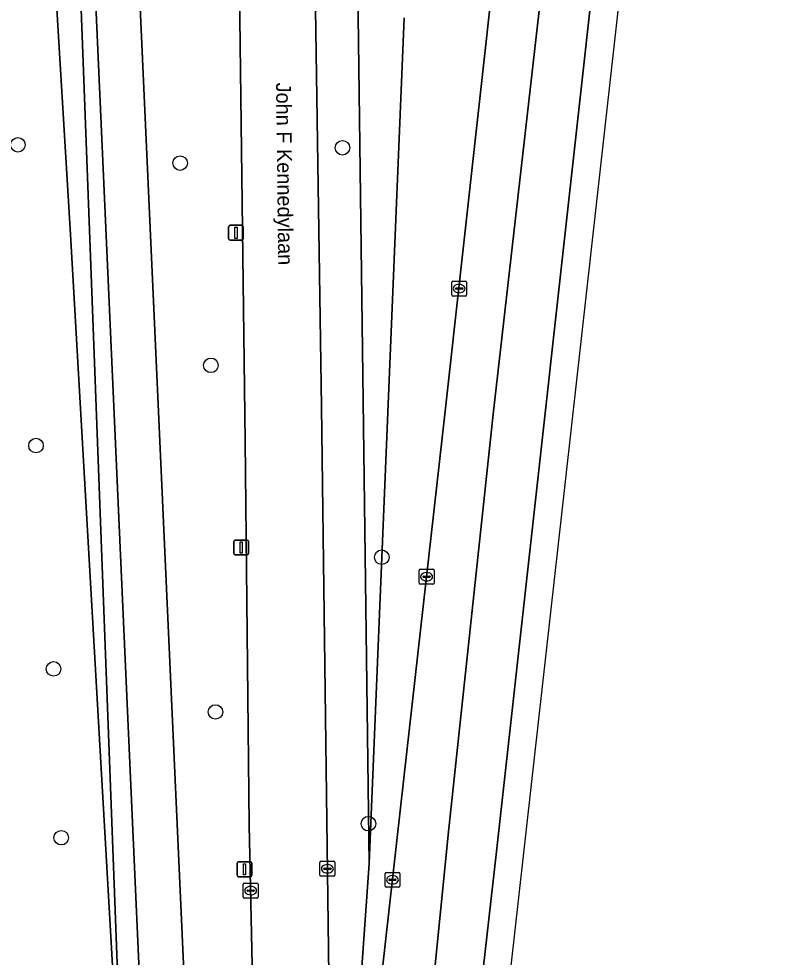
# Model space of a CAD drawing. Extents: x 161354 to 162026, y 386504 to 387460.
# Drawn here: x 161974.1 to 162025, y 387259.9 to 387323 of the extents above; entities that cross this region are included whole.
import ezdxf

# ---------------------------------------------------------------- set-up
doc = ezdxf.new("R2010")
doc.units = 0
for name, color, linetype in [('IMGEO_Berm_groen', 7, 'Continuous'), ('IMGEO_Boom', 7, 'Continuous'), ('IMGEO_Fietspad_gesloten', 7, 'Continuous'), ('IMGEO_Groenvoorziening', 7, 'Continuous'), ('IMGEO_Kolk', 7, 'Continuous'), ('IMGEO_Lichtmast', 7, 'Continuous'), ('IMGEO_Loofbos', 7, 'Continuous'), ('IMGEO_Openbare_ruimte_label', 7, 'Continuous'), ('IMGEO_Rijbaan_regionaal_gesloten', 7, 'Continuous')]:
    doc.layers.add(name, color=color, linetype=linetype)

msp = doc.modelspace()

# ---------------------------------------------------------------- linework, layer by layer
at = {"layer": 'IMGEO_Berm_groen'}
for points in [[(161996.196, 387238.449), (161997.502, 387250), (162000, 387272.153), (162002.731, 387296.398), (162009.532, 387357.837), (162016.114, 387417.296), (162016.301, 387418.968), (162016.466, 387420.339), (162016.955, 387424.412), (162017.33, 387427.552), (162017.392, 387428.072), (162017.507, 387429.029), (162016.526, 387429.094), (162016.011, 387424.48), (162015.7, 387421.703), (162013.779, 387421.94), (162014.076, 387424.619), (162014.587, 387429.222), (162009.618, 387429.55)], [(161988.964, 387173.29), (161989.18, 387176.268), (161989.736, 387183.928), (161990.017, 387197.015), (161990.145, 387230.056), (161990.071, 387238.635), (161989.974, 387250), (161989.587, 387268.78), (161989.305, 387294.615), (161988.463, 387362.123), (161988.353, 387369.465), (161980.119, 387369.455), (161980.303, 387366.729), (161983.244, 387302.004), (161985.596, 387250.075), (161986.103, 387238.934), (161986.735, 387225.932), (161986.235, 387218.896), (161984.988, 387208.872), (161980.02, 387164.98)], [(161993.366, 387368.196), (161994.433, 387296.902), (161995.047, 387250), (161995.216, 387238.598)], [(161995.655, 387238.006), (161997.63, 387266.208), (161996.333, 387366.292)], [(161996.333, 387366.292), (161997.63, 387266.208), (162000, 387323.022)], [(162000, 387323.022), (161997.63, 387266.208), (161995.655, 387238.006)]]:
    msp.add_lwpolyline(points, dxfattribs=at)
at = {"layer": 'IMGEO_Boom'}
for centre in [(161974.037, 387314.499), (161995.849, 387314.298), (161984.941, 387313.272), (161987.009, 387299.681), (161975.255, 387294.291), (161998.488, 387286.788), (161976.435, 387279.287), (161987.315, 387276.394), (161997.594, 387268.886), (161976.947, 387267.944)]:
    msp.add_circle(centre, 0.489, dxfattribs=at)
at = {"layer": 'IMGEO_Fietspad_gesloten'}
for points in [[(161976.804, 387378.821), (161982.579, 387250), (161982.913, 387242.557), (161983.053, 387239.427), (161983.499, 387229.472), (161983.156, 387219.244), (161982.454, 387213.182), (161981.989, 387209.169), (161978.273, 387177.072), (161977.626, 387171.484)], [(161980.02, 387164.98), (161984.988, 387208.872), (161986.235, 387218.896), (161986.735, 387225.932), (161986.103, 387238.934), (161985.596, 387250.075), (161983.244, 387302.004), (161980.303, 387366.729)]]:
    msp.add_lwpolyline(points, dxfattribs=at)
at = {"layer": 'IMGEO_Groenvoorziening'}
msp.add_lwpolyline([(161975.15, 387415.736), (161975.147, 387415.783), (161969.841, 387415.72), (161958.436, 387394.111), (161959.595, 387391.881), (161960.476, 387391.418), (161961.864, 387391.705), (161967.654, 387404.683), (161974.582, 387405.017), (161975.123, 387393.461), (161975.777, 387379.48), (161977.918, 387333.718), (161981.07, 387250), (161981.352, 387242.496), (161982.454, 387213.182), (161983.156, 387219.244), (161983.499, 387229.472), (161983.053, 387239.427), (161982.913, 387242.557), (161982.579, 387250), (161976.804, 387378.821), (161975.628, 387405.067)], close=True, dxfattribs=at)
at = {"layer": 'IMGEO_Kolk'}
for p, q in [((162003.185, 387304.412), (162003.185, 387305.264)), ((162003.26, 387305.338), (162004.112, 387305.338)), ((162003.673, 387305.118), (162003.698, 387305.118)), ((162004.186, 387305.264), (162004.186, 387304.412)), ((162004.112, 387304.338), (162003.26, 387304.338)), ((162003.444, 387304.832), (162003.444, 387304.844)), ((162003.882, 387304.795), (162003.484, 387304.795)), ((162003.487, 387304.881), (162003.885, 387304.881)), ((162003.696, 387304.558), (162003.671, 387304.558)), ((162003.928, 387304.844), (162003.928, 387304.832)), ((162001, 387285.053), (162001, 387285.905)), ((162001.075, 387285.979), (162001.927, 387285.979)), ((162001.259, 387285.473), (162001.259, 387285.485)), ((162001.697, 387285.436), (162001.299, 387285.436)), ((162001.302, 387285.522), (162001.7, 387285.522)), ((162001.488, 387285.759), (162001.513, 387285.759)), ((162001.743, 387285.485), (162001.743, 387285.473)), ((162002.001, 387285.905), (162002.001, 387285.053)), ((162001.927, 387284.979), (162001.075, 387284.979)), ((162001.511, 387285.199), (162001.486, 387285.199)), ((161994.335, 387265.433), (161994.335, 387266.285)), ((161994.41, 387266.359), (161995.262, 387266.359)), ((161994.594, 387265.853), (161994.594, 387265.865)), ((161994.637, 387265.902), (161995.035, 387265.902)), ((161994.823, 387266.139), (161994.848, 387266.139)), ((161995.078, 387265.865), (161995.078, 387265.853)), ((161995.336, 387266.285), (161995.336, 387265.433)), ((161995.262, 387265.359), (161994.41, 387265.359)), ((161995.032, 387265.816), (161994.634, 387265.816)), ((161994.846, 387265.579), (161994.821, 387265.579)), ((161998.705, 387264.691), (161998.705, 387265.543)), ((161998.78, 387265.617), (161999.632, 387265.617)), ((161999.193, 387265.397), (161999.218, 387265.397)), ((161999.706, 387265.543), (161999.706, 387264.691)), ((161989.177, 387263.961), (161989.177, 387264.813)), ((161989.252, 387264.887), (161990.104, 387264.887)), ((161989.665, 387264.667), (161989.69, 387264.667)), ((161990.178, 387264.813), (161990.178, 387263.961)), ((161999.632, 387264.617), (161998.78, 387264.617)), ((161998.964, 387265.111), (161998.964, 387265.123)), ((161999.402, 387265.074), (161999.004, 387265.074)), ((161999.007, 387265.16), (161999.405, 387265.16)), ((161999.216, 387264.837), (161999.191, 387264.837)), ((161999.448, 387265.123), (161999.448, 387265.111)), ((161989.436, 387264.381), (161989.436, 387264.393)), ((161989.874, 387264.344), (161989.476, 387264.344)), ((161989.479, 387264.43), (161989.877, 387264.43)), ((161989.688, 387264.107), (161989.663, 387264.107)), ((161989.92, 387264.393), (161989.92, 387264.381)), ((161990.104, 387263.887), (161989.252, 387263.887))]:
    msp.add_line(p, q, dxfattribs=at)
for points in [[(162003.185, 387304.412), (162003.185, 387305.264)], [(162003.26, 387305.338), (162004.112, 387305.338)], [(162004.186, 387305.264), (162004.186, 387304.412)], [(162004.112, 387304.338), (162003.26, 387304.338)], [(162001, 387285.053), (162001, 387285.905)], [(162001.075, 387285.979), (162001.927, 387285.979)], [(162002.001, 387285.905), (162002.001, 387285.053)], [(162001.927, 387284.979), (162001.075, 387284.979)], [(161994.335, 387265.433), (161994.335, 387266.285)], [(161994.41, 387266.359), (161995.262, 387266.359)], [(161995.336, 387266.285), (161995.336, 387265.433)], [(161995.262, 387265.359), (161994.41, 387265.359)], [(161998.705, 387264.691), (161998.705, 387265.543)], [(161998.78, 387265.617), (161999.632, 387265.617)], [(161999.706, 387265.543), (161999.706, 387264.691)], [(161989.177, 387263.961), (161989.177, 387264.813)], [(161989.252, 387264.887), (161990.104, 387264.887)], [(161990.178, 387264.813), (161990.178, 387263.961)], [(161999.632, 387264.617), (161998.78, 387264.617)], [(161990.104, 387263.887), (161989.252, 387263.887)]]:
    msp.add_lwpolyline(points, dxfattribs=at)
for centre, radius, start, end in [((162003.262, 387305.262), 0.0765, 91.55205, 178.44795), ((162003.262, 387305.262), 0.0765, 91.55205, 178.44795), ((162004.11, 387305.262), 0.0765, 1.55205, 88.44795), ((162004.11, 387305.262), 0.0765, 1.55205, 88.44795), ((162003.262, 387304.414), 0.0765, 181.55205, 268.44795), ((162003.262, 387304.414), 0.0765, 181.55205, 268.44795), ((162003.484, 387304.841), 0.0403, 85.87752, 175.75265), ((162003.481, 387304.831), 0.0366, 178.93798, 274.71019), ((162003.885, 387304.838), 0.043, 264.86636, 352.45326), ((162003.889, 387304.843), 0.0386, 1.73085, 96.63898), ((162004.11, 387304.414), 0.0765, 271.55205, 358.44795), ((162004.11, 387304.414), 0.0765, 271.55205, 358.44795), ((162001.077, 387285.903), 0.0765, 91.55205, 178.44795), ((162001.077, 387285.903), 0.0765, 91.55205, 178.44795), ((162001.299, 387285.482), 0.0403, 85.87752, 175.75265), ((162001.296, 387285.472), 0.0366, 178.93798, 274.71019), ((162001.7, 387285.479), 0.043, 264.86636, 352.45326), ((162001.704, 387285.484), 0.0386, 1.73085, 96.63898), ((162001.925, 387285.903), 0.0765, 1.55205, 88.44795), ((162001.925, 387285.903), 0.0765, 1.55205, 88.44795), ((162001.077, 387285.055), 0.0765, 181.55205, 268.44795), ((162001.077, 387285.055), 0.0765, 181.55205, 268.44795), ((162001.925, 387285.055), 0.0765, 271.55205, 358.44795), ((162001.925, 387285.055), 0.0765, 271.55205, 358.44795), ((161994.412, 387266.283), 0.0765, 91.55205, 178.44795), ((161994.412, 387266.283), 0.0765, 91.55205, 178.44795), ((161994.634, 387265.862), 0.0403, 85.87752, 175.75265), ((161995.039, 387265.864), 0.0386, 1.73085, 96.63898), ((161995.26, 387266.283), 0.0765, 1.55205, 88.44795), ((161995.26, 387266.283), 0.0765, 1.55205, 88.44795), ((161994.412, 387265.435), 0.0765, 181.55205, 268.44795), ((161994.412, 387265.435), 0.0765, 181.55205, 268.44795), ((161994.631, 387265.852), 0.0366, 178.93798, 274.71019), ((161995.035, 387265.859), 0.043, 264.86636, 352.45326), ((161995.26, 387265.435), 0.0765, 271.55205, 358.44795), ((161995.26, 387265.435), 0.0765, 271.55205, 358.44795), ((161998.782, 387265.541), 0.0765, 91.55205, 178.44795), ((161998.782, 387265.541), 0.0765, 91.55205, 178.44795), ((161999.63, 387265.541), 0.0765, 1.55205, 88.44795), ((161999.63, 387265.541), 0.0765, 1.55205, 88.44795), ((161989.254, 387264.811), 0.0765, 91.55205, 178.44795), ((161989.254, 387264.811), 0.0765, 91.55205, 178.44795), ((161990.102, 387264.811), 0.0765, 1.55205, 88.44795), ((161990.102, 387264.811), 0.0765, 1.55205, 88.44795), ((161998.782, 387264.693), 0.0765, 181.55205, 268.44795), ((161998.782, 387264.693), 0.0765, 181.55205, 268.44795), ((161999.004, 387265.12), 0.0403, 85.87752, 175.75265), ((161999.001, 387265.11), 0.0366, 178.93798, 274.71019), ((161999.405, 387265.117), 0.043, 264.86636, 352.45326), ((161999.409, 387265.122), 0.0386, 1.73085, 96.63898), ((161999.63, 387264.693), 0.0765, 271.55205, 358.44795), ((161999.63, 387264.693), 0.0765, 271.55205, 358.44795), ((161989.476, 387264.39), 0.0403, 85.87752, 175.75265), ((161989.473, 387264.38), 0.0366, 178.93798, 274.71019), ((161989.877, 387264.387), 0.043, 264.86636, 352.45326), ((161989.881, 387264.392), 0.0386, 1.73085, 96.63898), ((161989.254, 387263.963), 0.0765, 181.55205, 268.44795), ((161989.254, 387263.963), 0.0765, 181.55205, 268.44795), ((161990.102, 387263.963), 0.0765, 271.55205, 358.44795), ((161990.102, 387263.963), 0.0765, 271.55205, 358.44795)]:
    msp.add_arc(centre, radius, start, end, dxfattribs=at)
for centre, major_axis, ratio, start_param, end_param in [((162003.672, 387304.838), (-0.387, 0.002), 0.722429, 4.712389, 7.853982), ((162003.697, 387304.838), (-0.39, 0.002), 0.717154, 1.570796, 4.712389), ((162001.487, 387285.479), (-0.387, 0.002), 0.722429, 4.712389, 7.853982), ((162001.512, 387285.479), (-0.39, 0.002), 0.717154, 1.570796, 4.712389), ((161994.822, 387265.859), (-0.387, 0.002), 0.722429, 4.712389, 7.853982), ((161994.847, 387265.859), (-0.39, 0.002), 0.717154, 1.570796, 4.712389), ((161999.192, 387265.117), (-0.387, 0.002), 0.722429, 4.712389, 7.853982), ((161999.217, 387265.117), (-0.39, 0.002), 0.717154, 1.570796, 4.712389), ((161989.664, 387264.387), (-0.387, 0.002), 0.722429, 4.712389, 7.853982), ((161989.689, 387264.387), (-0.39, 0.002), 0.717154, 1.570796, 4.712389)]:
    msp.add_ellipse(centre, major_axis=major_axis, ratio=ratio, start_param=start_param, end_param=end_param, dxfattribs=at)
at = {"layer": 'IMGEO_Lichtmast'}
for p, q in [((161988.194, 387308.19), (161988.194, 387308.99)), ((161988.194, 387308.99), (161988.194, 387308.19)), ((161988.294, 387309.09), (161989.084, 387309.09)), ((161989.084, 387309.09), (161988.294, 387309.09)), ((161989.184, 387308.99), (161989.184, 387308.19)), ((161989.184, 387308.19), (161989.184, 387308.99)), ((161989.084, 387308.09), (161988.294, 387308.09)), ((161988.294, 387308.09), (161989.084, 387308.09)), ((161988.648, 387287.946), (161989.438, 387287.946)), ((161989.438, 387287.946), (161988.648, 387287.946)), ((161988.548, 387287.046), (161988.548, 387287.846)), ((161988.548, 387287.846), (161988.548, 387287.046)), ((161989.538, 387287.846), (161989.538, 387287.046)), ((161989.538, 387287.046), (161989.538, 387287.846)), ((161989.438, 387286.946), (161988.648, 387286.946)), ((161988.648, 387286.946), (161989.438, 387286.946)), ((161988.772, 387265.424), (161988.772, 387266.224)), ((161988.772, 387266.224), (161988.772, 387265.424)), ((161988.872, 387266.324), (161989.662, 387266.324)), ((161989.662, 387266.324), (161988.872, 387266.324)), ((161989.762, 387266.224), (161989.762, 387265.424)), ((161989.762, 387265.424), (161989.762, 387266.224)), ((161989.662, 387265.324), (161988.872, 387265.324)), ((161988.872, 387265.324), (161989.662, 387265.324))]:
    msp.add_line(p, q, dxfattribs=at)
for points in [[(161988.614, 387308.965), (161988.764, 387308.965), (161988.764, 387308.215), (161988.614, 387308.215), (161988.614, 387308.965)], [(161988.968, 387287.821), (161989.118, 387287.821), (161989.118, 387287.071), (161988.968, 387287.071), (161988.968, 387287.821)], [(161989.192, 387266.199), (161989.342, 387266.199), (161989.342, 387265.449), (161989.192, 387265.449), (161989.192, 387266.199)]]:
    msp.add_lwpolyline(points, dxfattribs=at)
for centre, start, end in [((161988.294, 387308.99), 90, 180), ((161988.294, 387308.99), 90, 180), ((161989.084, 387308.99), 0, 90), ((161989.084, 387308.99), 360, 90), ((161988.294, 387308.19), 180, 270), ((161988.294, 387308.19), 180, 270), ((161989.084, 387308.19), 270, 0), ((161989.084, 387308.19), 270, 0), ((161988.648, 387287.846), 90, 180), ((161988.648, 387287.846), 90, 180), ((161989.438, 387287.846), 0, 90), ((161989.438, 387287.846), 360, 90), ((161988.648, 387287.046), 180, 270), ((161988.648, 387287.046), 180, 270), ((161989.438, 387287.046), 270, 0), ((161989.438, 387287.046), 270, 0), ((161988.872, 387266.224), 90, 180), ((161988.872, 387266.224), 90, 180), ((161989.662, 387266.224), 0, 90), ((161989.662, 387266.224), 360, 90), ((161988.872, 387265.424), 180, 270), ((161988.872, 387265.424), 180, 270), ((161989.662, 387265.424), 270, 0), ((161989.662, 387265.424), 270, 0)]:
    msp.add_arc(centre, 0.1, start, end, dxfattribs=at)
at = {"layer": 'IMGEO_Loofbos'}
msp.add_lwpolyline([(161977.918, 387333.718), (161975.777, 387379.48), (161975.123, 387393.461), (161974.679, 387380.185), (161974.16, 387364.683), (161977.576, 387308.483), (161980.923, 387250), (161981.352, 387242.496), (161981.07, 387250)], close=True, dxfattribs=at)
msp.add_lwpolyline([(161980.923, 387250), (161977.576, 387308.483), (161974.16, 387364.683)], dxfattribs=at)
at = {"layer": 'IMGEO_Rijbaan_regionaal_gesloten'}
for points in [[(161995.216, 387238.598), (161995.047, 387250), (161994.433, 387296.902), (161993.366, 387368.196), (161992.594, 387416.143), (161992.582, 387417.711), (161992.556, 387421.38), (161992.542, 387422.066)], [(161989.992, 387155.008), (161993.554, 387187.531), (161994.537, 387195.46), (161999.752, 387237.531), (162001.199, 387250.647), (162002.942, 387268.147), (162005.962, 387296.403), (162012.731, 387355.784), (162015.75, 387382.273), (162019.583, 387417.937), (162019.673, 387418.727), (162016.301, 387418.968), (162016.114, 387417.296), (162009.532, 387357.837), (162002.731, 387296.398), (162000, 387272.153), (161997.502, 387250), (161996.196, 387238.449)], [(161987.565, 387416.212), (161987.561, 387415.636), (161987.766, 387406.057), (161987.943, 387397.83), (161987.954, 387396.815), (161987.919, 387393.993), (161988.034, 387386.139), (161988.159, 387382.378), (161988.323, 387371.431), (161988.353, 387369.465), (161988.463, 387362.123), (161989.305, 387294.615), (161989.587, 387268.78), (161989.974, 387250), (161990.071, 387238.635), (161990.145, 387230.056), (161990.017, 387197.015), (161989.736, 387183.928), (161989.18, 387176.268), (161988.964, 387173.29)]]:
    msp.add_lwpolyline(points, dxfattribs=at)
for points in [[(162003.046, 387237.127), (162004.271, 387250.025), (162006.199, 387267.022), (162015.819, 387353.801), (162019.07, 387383.122), (162022.334, 387411.027), (162023.206, 387418.475), (162019.673, 387418.727), (162019.583, 387417.937), (162015.75, 387382.273), (162012.731, 387355.784), (162005.962, 387296.403), (162002.942, 387268.147), (162001.199, 387250.647), (161999.752, 387237.531), (161994.537, 387195.46), (161993.554, 387187.531), (161989.992, 387155.008), (161978.469, 387049.798), (161981.984, 387049.448), (161991.682, 387137.01)], [(161983.673, 387049.28), (161987.597, 387084.552), (161996.866, 387167.283), (162010.87, 387292.283), (162024.993, 387418.348), (162023.206, 387418.475), (162022.334, 387411.027), (162019.07, 387383.122), (162015.819, 387353.801), (162006.199, 387267.022), (162004.271, 387250.025), (162003.046, 387237.127), (161991.682, 387137.01), (161981.984, 387049.448)]]:
    msp.add_lwpolyline(points, close=True, dxfattribs=at)

# ---------------------------------------------------------------- texts
at = {"layer": 'IMGEO_Openbare_ruimte_label'}
msp.add_text('John F Kennedylaan', height=1, rotation=270.68752, dxfattribs=at).set_placement((161991.385, 387318.673))

doc.saveas('drawing.dxf')
